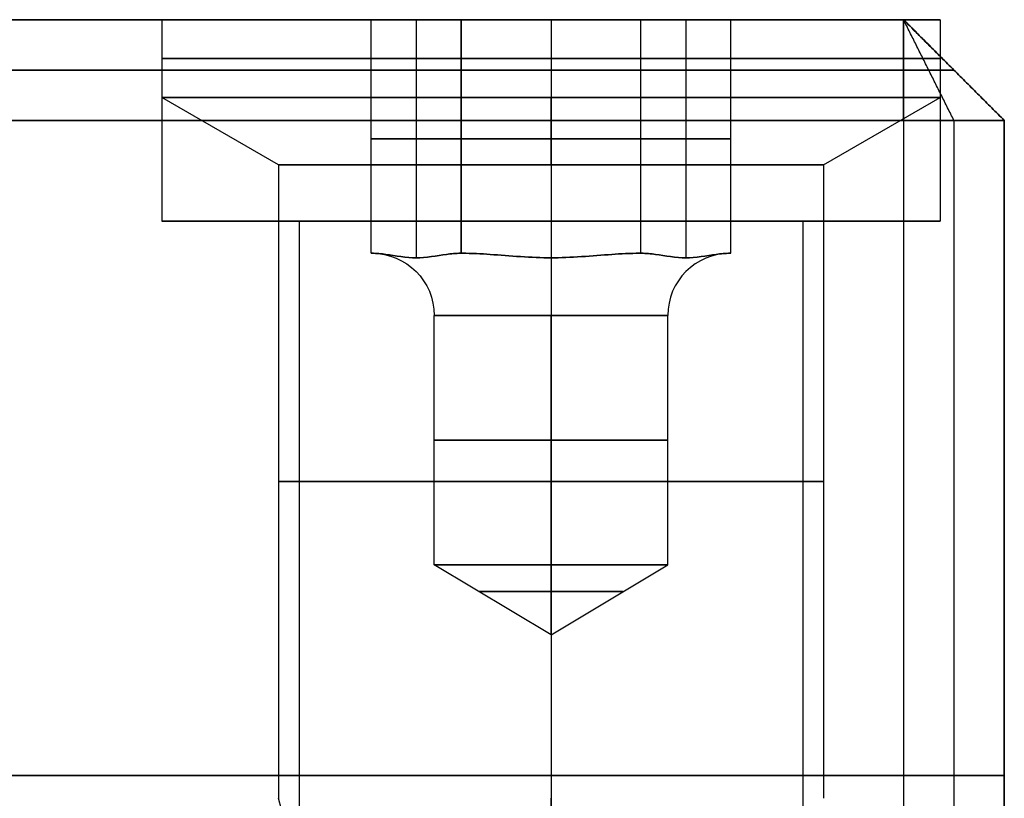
# Model space of a CAD drawing. Header units: millimetres. Extents: x -206 to 214, y -182 to 189.
# Tile 652 of 656: x 204.41 to 214.19, y 132.8 to 140.53. Entities that reach past the tile are written whole.
import ezdxf

# ---------------------------------------------------------------- set-up
doc = ezdxf.new("R2010")
doc.units = ezdxf.units.MM
doc.layers.add('Default', color=7, linetype='Continuous', true_color=0x000000)

msp = doc.modelspace()

# ---------------------------------------------------------------- linework, layer by layer
at = {"layer": 'Default'}
for p, q in [((-204.8113, 140.5307, 1113.5033), (213.1887, 140.5307, 1113.5033)), ((213.1887, 140.5307, 715.5033), (-204.8113, 140.5307, 715.5033)), ((213.1887, 140.5307, 914.5033), (-204.8113, 140.5307, 914.5033)), ((213.1887, 140.5307, 1113.5033), (213.1887, 140.5307, 790.1396)), ((213.1887, 140.5307, 786.867), (213.1887, 140.5307, 715.5033)), ((205.8251, 138.5307, 788.5033), (207.1887, 138.5307, 788.5033)), ((209.6887, 138.5307, 784.6397), (209.6887, 138.5307, 786.0033)), ((209.6887, 138.5307, 791.0033), (209.6887, 138.5307, 792.3669)), ((212.1887, 138.5307, 788.5033), (213.5523, 138.5307, 788.5033))]:
    msp.add_line(p, q, dxfattribs=at)
at = {"layer": 'Default', "color": 9, "true_color": 0xbebcba}
for p, q in [((205.8251, 140.5307, 788.5033), (205.8251, 139.758, 788.5033)), ((207.9042, 140.5307, 788.5033), (205.8251, 140.5307, 788.5033)), ((208.3503, 140.5307, 789.276), (208.3503, 138.1674, 789.276)), ((208.3503, 140.5307, 787.7306), (208.3503, 138.1674, 787.7306)), ((209.6887, 140.5307, 786.9579), (209.6887, 138.1674, 786.9579)), ((209.6887, 140.5307, 790.0487), (209.6887, 138.1674, 790.0487)), ((209.6887, 140.5307, 784.6397), (209.6887, 140.5307, 786.9579)), ((209.6887, 140.5307, 790.0487), (209.6887, 140.5307, 792.3669)), ((209.6887, 140.5307, 792.3669), (209.6887, 139.758, 792.3669)), ((209.6887, 140.5307, 784.6397), (209.6887, 139.758, 784.6397)), ((211.0271, 140.5307, 787.7306), (211.0271, 138.1674, 787.7306)), ((211.0271, 140.5307, 789.276), (211.0271, 138.1674, 789.276)), ((213.5523, 140.5307, 788.5033), (211.4732, 140.5307, 788.5033)), ((213.5523, 140.5307, 788.5033), (213.5523, 139.758, 788.5033)), ((206.9842, 139.0888, 788.5033), (205.8251, 139.758, 788.5033)), ((209.6887, 139.0888, 791.2078), (209.6887, 139.758, 792.3669)), ((209.6887, 139.0888, 785.7988), (209.6887, 139.758, 784.6397)), ((212.3932, 139.0888, 788.5033), (213.5523, 139.758, 788.5033)), ((207.9042, 139.3491, 788.5033), (208.7964, 139.3491, 790.0487)), ((208.7964, 139.3491, 786.9579), (207.9042, 139.3491, 788.5033)), ((210.5809, 139.3491, 786.9579), (208.7964, 139.3491, 786.9579)), ((208.7964, 139.3491, 790.0487), (210.5809, 139.3491, 790.0487)), ((211.4732, 139.3491, 788.5033), (210.5809, 139.3491, 786.9579)), ((210.5809, 139.3491, 790.0487), (211.4732, 139.3491, 788.5033)), ((206.9842, 139.0888, 788.5033), (206.9842, 132.8035, 788.5033)), ((209.6887, 139.0888, 791.2078), (209.6887, 132.8035, 791.2078)), ((209.6887, 139.0888, 785.7988), (209.6887, 132.8035, 785.7988)), ((212.3932, 139.0888, 788.5033), (212.3932, 132.8035, 788.5033)), ((207.9114, 138.2126, 788.5033), (207.9042, 138.2126, 788.5033)), ((207.9078, 138.2126, 788.5096), (207.9078, 138.2126, 788.497)), ((208.8, 138.2126, 786.9642), (208.7928, 138.2126, 786.9642)), ((208.8, 138.2126, 790.0424), (208.7928, 138.2126, 790.0424)), ((208.8001, 138.2126, 786.9641), (208.8001, 138.2126, 786.9579)), ((208.8001, 138.2126, 790.0487), (208.8001, 138.2126, 790.0425)), ((210.5773, 138.2126, 786.9641), (210.5773, 138.2126, 786.9579)), ((210.5773, 138.2126, 790.0487), (210.5773, 138.2126, 790.0425)), ((210.5846, 138.2126, 786.9642), (210.5774, 138.2126, 786.9642)), ((210.5846, 138.2126, 790.0424), (210.5774, 138.2126, 790.0424)), ((211.4732, 138.2126, 788.5033), (211.4659, 138.2126, 788.5033)), ((211.4695, 138.2126, 788.5096), (211.4695, 138.2126, 788.497)), ((208.5296, 135.1217, 788.5033), (208.5296, 137.5944, 788.5033)), ((209.6887, 135.1217, 787.3442), (209.6887, 137.5944, 787.3442)), ((209.6887, 135.1217, 789.6624), (209.6887, 137.5944, 789.6624)), ((210.8478, 135.1217, 788.5033), (210.8478, 137.5944, 788.5033)), ((209.6887, 134.4252, 788.5033), (208.5296, 135.1217, 788.5033)), ((209.6887, 134.4252, 788.5033), (209.6887, 135.1217, 787.3442)), ((209.6887, 134.4252, 788.5033), (210.8478, 135.1217, 788.5033)), ((209.6887, 134.4252, 788.5033), (209.6887, 135.1217, 789.6624)), ((207.7416, 129.9767, 788.5033), (206.9842, 132.8035, 788.5033)), ((209.6887, 131.4898, 790.8558), (209.6887, 132.8035, 791.2078)), ((209.6887, 130.4996, 786.4161), (209.6887, 132.8035, 785.7988))]:
    msp.add_line(p, q, dxfattribs=at)
at = {"layer": 'Default', "color": 9, "true_color": 0xbebcba, "extrusion": (0, 1, 0)}
for centre, radius in [((-209.6887, 788.5033, 140.1444), 3.8636), ((-209.6887, 788.5033, 135.9462), 2.7045)]:
    msp.add_circle(centre, radius, dxfattribs=at)
at = {"layer": 'Default', "color": 9, "true_color": 0xbebcba, "extrusion": (0, -1, 0)}
for centre, radius in [((209.6887, 788.5033, -136.358), 1.1591), ((209.6887, 788.5033, -134.8546), 0.7147)]:
    msp.add_circle(centre, radius, dxfattribs=at)
at = {"layer": 'Default', "color": 9, "true_color": 0xbebcba, "extrusion": (0, 1, 0)}
for centre, radius, start, end in [((-209.6887, 788.5033, 140.5307), 3.8636, 270, 0), ((-209.6887, 788.5033, 140.5307), 3.8636, 0, 90), ((-209.6887, 788.5033, 139.758), 3.8636, 90, 180), ((-209.6887, 788.5033, 139.758), 3.8636, 180, 270), ((-209.6887, 788.5033, 139.0888), 2.7045, 270, 0), ((-209.6887, 788.5033, 139.0888), 2.7045, 0, 90), ((-209.6887, 788.5033, 137.5944), 1.1591, 270, 90), ((-209.6887, 788.5033, 137.5944), 1.1591, 90, 270), ((-209.6887, 788.5033, 135.1217), 1.1591, 0, 90), ((-209.6887, 788.5033, 135.1217), 1.1591, 270, 0)]:
    msp.add_arc(centre, radius, start, end, dxfattribs=at)
at = {"layer": 'Default', "color": 9, "true_color": 0xbebcba, "extrusion": (0, -1, 0)}
for centre, radius, start, end in [((209.6887, 788.5033, -140.5307), 3.8636, 270, 90), ((209.6887, 788.5033, -139.758), 3.8636, 90, 180), ((209.6887, 788.5033, -139.758), 3.8636, 180, 270), ((209.6887, 788.5033, -139.0888), 2.7045, 270, 0), ((209.6887, 788.5033, -139.0888), 2.7045, 0, 90), ((209.6887, 788.5033, -138.2126), 1.7773, 179.59185, 180.40815), ((209.6887, 788.5033, -138.2126), 1.7773, 179.59185, 180.40815), ((209.6887, 788.5033, -138.2126), 1.7773, 119.59185, 120.40815), ((209.6887, 788.5033, -138.2126), 1.7773, 239.59185, 240.40815), ((209.6887, 788.5033, -138.2126), 1.7773, 119.59185, 120.40815), ((209.6887, 788.5033, -138.2126), 1.7773, 299.59185, 300.40815), ((209.6887, 788.5033, -138.2126), 1.7773, 59.59185, 60.40815), ((209.6887, 788.5033, -138.2126), 1.7773, 59.59185, 60.40815), ((209.6887, 788.5033, -138.2126), 1.7773, 359.59185, 0.40815), ((209.6887, 788.5033, -138.2126), 1.7773, 359.59185, 0.40815), ((209.6887, 788.5033, -135.1217), 1.1591, 270, 90)]:
    msp.add_arc(centre, radius, start, end, dxfattribs=at)
at = {"layer": 'Default', "color": 9, "true_color": 0xbebcba, "extrusion": (0, 0, -1)}
msp.add_arc((-207.9114, 137.5944, -788.5033), 0.6182, 90, 180, dxfattribs=at)
at = {"layer": 'Default', "color": 9, "true_color": 0xbebcba}
msp.add_arc((211.4659, 137.5944, 788.5033), 0.6182, 90, 180, dxfattribs=at)
at = {"layer": 'Default', "color": 9, "true_color": 0xbebcba, "extrusion": (-1, 0, 0)}
msp.add_arc((-137.5944, 790.2806, -209.6887), 0.6182, 202.02431, 270, dxfattribs=at)
at = {"layer": 'Default', "color": 9, "true_color": 0xbebcba, "extrusion": (1, 0, 0)}
msp.add_arc((137.5944, 786.7261, 209.6887), 0.6182, 22.02431, 90, dxfattribs=at)
at = {"layer": 'Default'}
for points, weights, knots in [([(205.8251, 140.5307, 788.5033), (205.8251, 140.5307, 784.6397), (209.6887, 140.5307, 784.6397), (212.1474, 140.5307, 784.6397), (213.1887, 140.5307, 786.867)], [1, 0.707106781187, 1, 0.791391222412, 0.879939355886], [7.853982, 7.853982, 7.853982, 15.707963, 15.707963, 21.301843, 21.301843, 21.301843]), ([(213.1887, 140.5307, 790.1396), (212.1474, 140.5307, 792.3669), (209.6887, 140.5307, 792.3669), (205.8251, 140.5307, 792.3669), (205.8251, 140.5307, 788.5033)], [0.879939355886, 0.791391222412, 1, 0.707106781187, 1], [25.822047, 25.822047, 25.822047, 31.415927, 31.415927, 39.269908, 39.269908, 39.269908]), ([(205.8251, 139.5307, 788.5033), (205.8251, 139.5307, 784.6397), (209.6887, 139.5307, 784.6397), (213.5523, 139.5307, 784.6397), (213.5523, 139.5307, 788.5033), (213.5523, 139.5307, 792.3669), (209.6887, 139.5307, 792.3669), (205.8251, 139.5307, 792.3669), (205.8251, 139.5307, 788.5033)], [1, 0.707106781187, 1, 0.707106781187, 1, 0.707106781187, 1, 0.707106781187, 1], [7.853982, 7.853982, 7.853982, 15.707963, 15.707963, 23.561945, 23.561945, 31.415927, 31.415927, 39.269908, 39.269908, 39.269908]), ([(205.8251, 138.5307, 788.5033), (205.8251, 138.5307, 784.6397), (209.6887, 138.5307, 784.6397), (213.5523, 138.5307, 784.6397), (213.5523, 138.5307, 788.5033), (213.5523, 138.5307, 792.3669), (209.6887, 138.5307, 792.3669), (205.8251, 138.5307, 792.3669), (205.8251, 138.5307, 788.5033)], [1, 0.707106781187, 1, 0.707106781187, 1, 0.707106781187, 1, 0.707106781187, 1], [7.853982, 7.853982, 7.853982, 15.707963, 15.707963, 23.561945, 23.561945, 31.415927, 31.415927, 39.269908, 39.269908, 39.269908]), ([(212.1887, 138.5307, 788.5033), (212.1887, 138.5307, 791.0033), (209.6887, 138.5307, 791.0033), (207.1887, 138.5307, 791.0033), (207.1887, 138.5307, 788.5033), (207.1887, 138.5307, 786.0033), (209.6887, 138.5307, 786.0033), (212.1887, 138.5307, 786.0033), (212.1887, 138.5307, 788.5033)], [1, 0.707106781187, 1, 0.707106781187, 1, 0.707106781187, 1, 0.707106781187, 1], [0, 0, 0, 5.497787, 5.497787, 10.995574, 10.995574, 16.493361, 16.493361, 21.991149, 21.991149, 21.991149])]:
    msp.add_rational_spline(points, weights, degree=2, knots=knots, dxfattribs=at)
for points in [[(205.8251, 140.5307, 788.5033), (205.8251, 139.5307, 788.5033), (205.8251, 138.5307, 788.5033)], [(209.6887, 140.5307, 784.6397), (209.6887, 139.5307, 784.6397), (209.6887, 138.5307, 784.6397)], [(209.6887, 140.5307, 792.3669), (209.6887, 139.5307, 792.3669), (209.6887, 138.5307, 792.3669)], [(213.1887, 140.5307, 1113.5033), (213.6887, 140.0307, 1113.5033), (214.1887, 139.5307, 1113.5033)], [(214.1887, 139.5307, 715.5033), (213.6887, 140.0307, 715.5033), (213.1887, 140.5307, 715.5033)], [(213.1887, 140.5307, 715.5033), (213.1887, 140.0307, 715.0033), (213.1887, 139.5307, 714.5033)], [(213.1887, 139.5307, 1114.5033), (213.1887, 140.0307, 1114.0033), (213.1887, 140.5307, 1113.5033)], [(214.1887, 139.5307, 914.5033), (213.6887, 140.0307, 914.5033), (213.1887, 140.5307, 914.5033)], [(213.6887, 139.5307, 1114.0033), (213.4387, 140.0307, 1113.7533), (213.1887, 140.5307, 1113.5033)], [(213.6887, 139.5307, 715.0033), (213.4387, 140.0307, 715.2533), (213.1887, 140.5307, 715.5033)], [(213.5523, 140.1671, 788.5033), (213.5523, 139.3489, 788.5033), (213.5523, 138.5307, 788.5033)], [(-204.8113, 140.0307, 1114.0033), (4.1887, 140.0307, 1114.0033), (213.1887, 140.0307, 1114.0033)], [(213.1887, 140.0307, 715.0033), (4.1887, 140.0307, 715.0033), (-204.8113, 140.0307, 715.0033)], [(213.6887, 140.0307, 1113.5033), (213.4387, 140.0307, 1113.7533), (213.1887, 140.0307, 1114.0033)], [(213.1887, 140.0307, 715.0033), (213.4387, 140.0307, 715.2533), (213.6887, 140.0307, 715.5033)], [(213.6887, 140.0307, 1113.5033), (213.6887, 140.0307, 914.5033), (213.6887, 140.0307, 715.5033)], [(-204.8113, 139.5307, 1114.5033), (4.1887, 139.5307, 1114.5033), (213.1887, 139.5307, 1114.5033)], [(213.1887, 139.5307, 714.5033), (4.1887, 139.5307, 714.5033), (-204.8113, 139.5307, 714.5033)], [(213.1887, 139.5307, 1114.5033), (213.1887, 133.0307, 1114.5033), (213.1887, 126.5307, 1114.5033)], [(213.1887, 139.5307, 714.5033), (213.1887, 133.0307, 714.5033), (213.1887, 126.5307, 714.5033)], [(214.1887, 139.5307, 1113.5033), (213.6887, 139.5307, 1114.0033), (213.1887, 139.5307, 1114.5033)], [(213.1887, 139.5307, 714.5033), (213.6887, 139.5307, 715.0033), (214.1887, 139.5307, 715.5033)], [(213.6887, 139.5307, 1114.0033), (213.6887, 133.0307, 1114.0033), (213.6887, 126.5307, 1114.0033)], [(213.6887, 139.5307, 715.0033), (213.6887, 133.0307, 715.0033), (213.6887, 126.5307, 715.0033)], [(214.1887, 139.5307, 1113.5033), (214.1887, 133.0307, 1113.5033), (214.1887, 126.5307, 1113.5033)], [(214.1887, 139.5307, 1113.5033), (214.1887, 139.5307, 914.5033), (214.1887, 139.5307, 715.5033)], [(214.1887, 139.5307, 715.5033), (214.1887, 133.0307, 715.5033), (214.1887, 126.5307, 715.5033)], [(214.1887, 126.5307, 914.5033), (214.1887, 133.0307, 914.5033), (214.1887, 139.5307, 914.5033)], [(207.1887, 138.5307, 788.5033), (207.1887, 132.0307, 788.5033), (207.1887, 125.5307, 788.5033)], [(209.6887, 138.5307, 791.0033), (209.6887, 132.0307, 791.0033), (209.6887, 125.5307, 791.0033)], [(209.6887, 138.5307, 786.0033), (209.6887, 132.0307, 786.0033), (209.6887, 125.5307, 786.0033)], [(212.1887, 138.5307, 788.5033), (212.1887, 132.0307, 788.5033), (212.1887, 125.5307, 788.5033)], [(-204.8113, 133.0307, 1114.5033), (4.1887, 133.0307, 1114.5033), (213.1887, 133.0307, 1114.5033)], [(213.1887, 133.0307, 714.5033), (4.1887, 133.0307, 714.5033), (-204.8113, 133.0307, 714.5033)], [(213.1887, 133.0307, 1114.5033), (213.6887, 133.0307, 1114.0033), (214.1887, 133.0307, 1113.5033)], [(214.1887, 133.0307, 715.5033), (213.6887, 133.0307, 715.0033), (213.1887, 133.0307, 714.5033)], [(214.1887, 133.0307, 1113.5033), (214.1887, 133.0307, 914.5033), (214.1887, 133.0307, 715.5033)]]:
    msp.add_open_spline(points, degree=2, dxfattribs=at)
at = {"layer": 'Default', "color": 9, "true_color": 0xbebcba}
for points in [[(207.9042, 140.5307, 788.5033), (208.3503, 140.5307, 789.276), (208.7964, 140.5307, 790.0487)], [(207.9042, 138.2126, 788.5033), (207.9042, 139.3716, 788.5033), (207.9042, 140.5307, 788.5033)], [(208.7964, 140.5307, 786.9579), (208.3503, 140.5307, 787.7306), (207.9042, 140.5307, 788.5033)], [(210.5809, 140.5307, 786.9579), (209.6887, 140.5307, 786.9579), (208.7964, 140.5307, 786.9579)], [(208.7964, 140.5307, 786.9579), (208.7964, 139.3716, 786.9579), (208.7964, 138.2126, 786.9579)], [(208.7964, 140.5307, 790.0487), (209.6887, 140.5307, 790.0487), (210.5809, 140.5307, 790.0487)], [(208.7964, 138.2126, 790.0487), (208.7964, 139.3716, 790.0487), (208.7964, 140.5307, 790.0487)], [(210.5809, 138.2126, 786.9579), (210.5809, 139.3716, 786.9579), (210.5809, 140.5307, 786.9579)], [(211.4732, 140.5307, 788.5033), (211.0271, 140.5307, 787.7306), (210.5809, 140.5307, 786.9579)], [(210.5809, 140.5307, 790.0487), (211.0271, 140.5307, 789.276), (211.4732, 140.5307, 788.5033)], [(210.5809, 138.2126, 790.0487), (210.5809, 139.3716, 790.0487), (210.5809, 140.5307, 790.0487)], [(211.4732, 138.2126, 788.5033), (211.4732, 139.3716, 788.5033), (211.4732, 140.5307, 788.5033)], [(207.9042, 138.2126, 788.5033), (207.9078, 138.2126, 788.5096), (207.9115, 138.2126, 788.516)], [(207.9115, 138.2126, 788.4906), (207.9078, 138.2126, 788.497), (207.9042, 138.2126, 788.5033)], [(208.7964, 138.2126, 790.0487), (208.7928, 138.2126, 790.0424), (208.7891, 138.2126, 790.0361)], [(208.7964, 138.2126, 786.9579), (208.7928, 138.2126, 786.9642), (208.7891, 138.2126, 786.9705)], [(208.811, 138.2126, 786.9579), (208.8037, 138.2126, 786.9579), (208.7964, 138.2126, 786.9579)], [(208.811, 138.2126, 790.0487), (208.8037, 138.2126, 790.0487), (208.7964, 138.2126, 790.0487)], [(210.5809, 138.2126, 786.9579), (210.5736, 138.2126, 786.9579), (210.5663, 138.2126, 786.9579)], [(210.5663, 138.2126, 790.0487), (210.5736, 138.2126, 790.0487), (210.5809, 138.2126, 790.0487)], [(210.5882, 138.2126, 786.9705), (210.5846, 138.2126, 786.9642), (210.5809, 138.2126, 786.9579)], [(210.5809, 138.2126, 790.0487), (210.5846, 138.2126, 790.0424), (210.5882, 138.2126, 790.0361)], [(211.4732, 138.2126, 788.5033), (211.4695, 138.2126, 788.497), (211.4659, 138.2126, 788.4906)], [(211.4659, 138.2126, 788.516), (211.4695, 138.2126, 788.5096), (211.4732, 138.2126, 788.5033)]]:
    msp.add_open_spline(points, degree=2, dxfattribs=at)
at = {"layer": 'Default'}
msp.add_open_spline([(213.1887, 140.5307, 786.867), (213.2452, 140.4742, 786.988), (213.2964, 140.423, 787.1138), (213.3863, 140.3331, 787.3745), (213.4248, 140.2946, 787.509), (213.4719, 140.2475, 787.7161), (213.4858, 140.2336, 787.786), (213.5097, 140.2097, 787.9271), (213.5198, 140.1996, 787.9982), (213.536, 140.1834, 788.1415), (213.5421, 140.1773, 788.2136), (213.5482, 140.1712, 788.3221), (213.5497, 140.1697, 788.3583), (213.5512, 140.1681, 788.4126), (213.5516, 140.1678, 788.4308), (213.552, 140.1674, 788.458), (213.5521, 140.1673, 788.467), (213.5522, 140.1672, 788.4852), (213.5523, 140.1671, 788.4942), (213.5523, 140.1671, 788.5033), (213.5523, 140.1671, 788.5396), (213.5518, 140.1676, 788.5758), (213.5497, 140.1697, 788.6483), (213.5482, 140.1712, 788.6845), (213.5421, 140.1773, 788.793), (213.536, 140.1834, 788.8651), (213.5198, 140.1996, 789.0084), (213.5097, 140.2097, 789.0795), (213.4858, 140.2336, 789.2206), (213.4719, 140.2475, 789.2905), (213.4248, 140.2946, 789.4976), (213.3863, 140.3331, 789.6321), (213.2964, 140.423, 789.8928), (213.2452, 140.4742, 790.0186), (213.1887, 140.5307, 790.1396)], degree=3, knots=[0, 0, 0, 0, 0.435073, 0.435073, 0.870291, 0.870291, 1.087957, 1.087957, 1.30563, 1.30563, 1.523321, 1.523321, 1.632142, 1.632142, 1.686549, 1.686549, 1.713751, 1.713751, 1.740955, 1.740955, 1.740955, 1.849775, 1.849775, 1.958596, 1.958596, 2.176287, 2.176287, 2.39396, 2.39396, 2.611625, 2.611625, 3.046843, 3.046843, 3.481915, 3.481915, 3.481915, 3.481915], dxfattribs=at)
at = {"layer": 'Default', "color": 9, "true_color": 0xbebcba}
for points, knots in [([(208.7891, 138.2126, 790.0361), (208.7463, 138.2126, 789.9619), (208.6949, 138.2072, 789.8729), (208.5578, 138.1878, 789.6355), (208.4448, 138.1674, 789.4398), (208.2557, 138.1674, 789.1123), (208.1427, 138.1878, 788.9165), (208.0057, 138.2072, 788.6791), (207.9543, 138.2126, 788.5902), (207.9115, 138.2126, 788.516)], [-2.276069, -2.276069, -2.276069, -2.276069, -1.921118, -1.921118, -1.138035, -1.138035, -0.354951, -0.354951, 0, 0, 0, 0]), ([(207.9115, 138.2126, 788.4906), (207.9543, 138.2126, 788.4164), (208.0057, 138.2072, 788.3275), (208.1427, 138.1878, 788.0901), (208.2557, 138.1674, 787.8943), (208.4448, 138.1674, 787.5668), (208.5578, 138.1878, 787.3711), (208.6949, 138.2072, 787.1337), (208.7463, 138.2126, 787.0448), (208.7891, 138.2126, 786.9705)], [-2.276069, -2.276069, -2.276069, -2.276069, -1.921118, -1.921118, -1.138035, -1.138035, -0.354951, -0.354951, 0, 0, 0, 0]), ([(208.811, 138.2126, 786.9579), (208.8967, 138.2126, 786.9579), (208.9995, 138.2072, 786.9579), (209.2736, 138.1878, 786.9579), (209.4996, 138.1674, 786.9579), (209.6887, 138.1674, 786.9579)], [-1.138035, -1.138035, -1.138035, -1.138035, -0.783084, -0.783084, 0, 0, 0, 0]), ([(209.6887, 138.1674, 790.0487), (209.4996, 138.1674, 790.0487), (209.2736, 138.1878, 790.0487), (208.9995, 138.2072, 790.0487), (208.8967, 138.2126, 790.0487), (208.811, 138.2126, 790.0487)], [-1.138035, -1.138035, -1.138035, -1.138035, -0.354951, -0.354951, 0, 0, 0, 0]), ([(209.6887, 138.1674, 786.9579), (209.8778, 138.1674, 786.9579), (210.1038, 138.1878, 786.9579), (210.3779, 138.2072, 786.9579), (210.4806, 138.2126, 786.9579), (210.5663, 138.2126, 786.9579)], [-1.138035, -1.138035, -1.138035, -1.138035, -0.354951, -0.354951, 0, 0, 0, 0]), ([(210.5663, 138.2126, 790.0487), (210.4806, 138.2126, 790.0487), (210.3779, 138.2072, 790.0487), (210.1038, 138.1878, 790.0487), (209.8778, 138.1674, 790.0487), (209.6887, 138.1674, 790.0487)], [-2.276069, -2.276069, -2.276069, -2.276069, -1.921118, -1.921118, -1.138035, -1.138035, -1.138035, -1.138035]), ([(210.5882, 138.2126, 786.9705), (210.6311, 138.2126, 787.0448), (210.6825, 138.2072, 787.1337), (210.8195, 138.1878, 787.3711), (210.9325, 138.1674, 787.5668), (211.1216, 138.1674, 787.8943), (211.2346, 138.1878, 788.0901), (211.3717, 138.2072, 788.3275), (211.423, 138.2126, 788.4164), (211.4659, 138.2126, 788.4906)], [-2.276069, -2.276069, -2.276069, -2.276069, -1.921118, -1.921118, -1.138035, -1.138035, -0.354951, -0.354951, 0, 0, 0, 0]), ([(211.4659, 138.2126, 788.516), (211.423, 138.2126, 788.5902), (211.3717, 138.2072, 788.6791), (211.2346, 138.1878, 788.9165), (211.1216, 138.1674, 789.1123), (210.9325, 138.1674, 789.4398), (210.8195, 138.1878, 789.6355), (210.6825, 138.2072, 789.8729), (210.6311, 138.2126, 789.9619), (210.5882, 138.2126, 790.0361)], [-2.276069, -2.276069, -2.276069, -2.276069, -1.921118, -1.921118, -1.138035, -1.138035, -0.354951, -0.354951, 0, 0, 0, 0])]:
    msp.add_open_spline(points, degree=3, knots=knots, dxfattribs=at)

doc.saveas('drawing.dxf')
